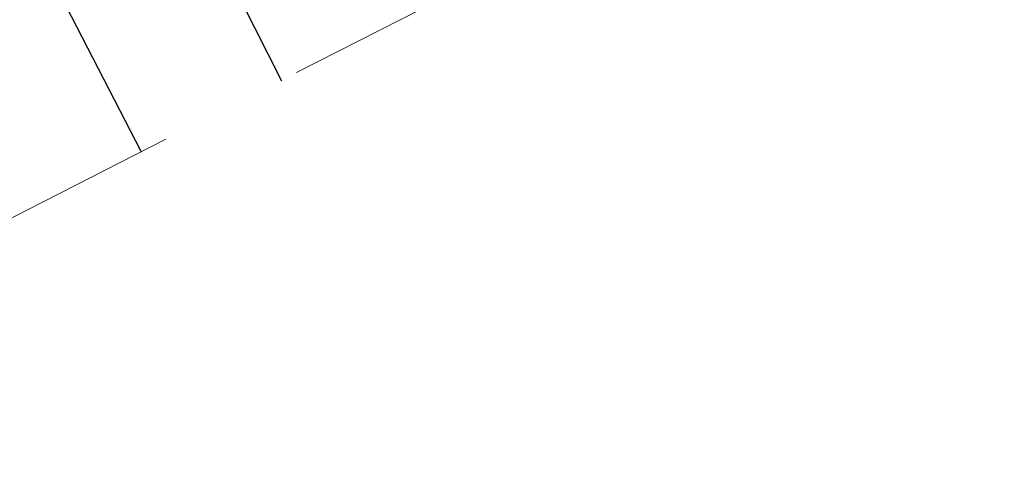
# Model space of a CAD drawing. Header units: metres. Extents: x 7523615 to 7533948, y 5492686 to 5502120.
# Tile 558 of 656: x 7531252.89 to 7531256.25, y 5499086.04 to 5499087.58. Entities that reach past the tile are written whole.
import ezdxf

# ---------------------------------------------------------------- set-up
doc = ezdxf.new("R2010")
doc.units = ezdxf.units.M
doc.linetypes.add('1.0_0.5', pattern=[1.5, 1, -0.5])

msp = doc.modelspace()

# ---------------------------------------------------------------- linework, layer by layer
at = {"layer": '000 Inne (niezydentyfikowane)', "color": 7, "linetype": 'CONTINUOUS', "lineweight": 25, "flags": 128}
for points in [[(7531253.31, 5499087.13), (7531252.56, 5499088.58)], [(7531253.79, 5499087.37), (7531253.42, 5499088.1)]]:
    msp.add_lwpolyline(points, dxfattribs=at)
at = {"layer": 'skarpa nieumocniona', "color": 7, "linetype": '1.0_0.5', "lineweight": 18, "flags": 128}
msp.add_lwpolyline([(7531096.86, 5498998.94), (7531096.17, 5499000.14), (7531132.43, 5499025.99), (7531177.74, 5499054.09), (7531208.27, 5499068.84), (7531243.9, 5499084.23), (7531288.75, 5499106.77), (7531330.31, 5499137.62), (7531363.99, 5499165.3), (7531403.39, 5499198.23), (7531426, 5499213.98), (7531477.8, 5499243.06), (7531506.76, 5499258.69), (7531507.93, 5499256.79), (7531504.04, 5499254.54), (7531472.49, 5499237.11), (7531448.55, 5499223.73), (7531427.2, 5499212.72), (7531404.87, 5499196.56), (7531364.93, 5499163.96), (7531331.88, 5499136.62), (7531289.13, 5499105.38), (7531245.01, 5499082.9), (7531210.16, 5499067.92), (7531178.38, 5499053.18), (7531133.03, 5499024.54)], close=True, dxfattribs=at)
msp.add_lwpolyline([(7531096.86, 5498998.94), (7531096.17, 5499000.14), (7531132.43, 5499025.99), (7531177.74, 5499054.09), (7531208.27, 5499068.84), (7531243.9, 5499084.23), (7531288.75, 5499106.77), (7531330.31, 5499137.62), (7531363.99, 5499165.3), (7531403.39, 5499198.23), (7531426, 5499213.98), (7531477.8, 5499243.06), (7531506.76, 5499258.69), (7531507.93, 5499256.79), (7531504.04, 5499254.54), (7531472.49, 5499237.11), (7531448.55, 5499223.73), (7531427.2, 5499212.72), (7531404.87, 5499196.56), (7531364.93, 5499163.96), (7531331.88, 5499136.62), (7531289.13, 5499105.38), (7531245.01, 5499082.9), (7531210.16, 5499067.92), (7531178.38, 5499053.18), (7531133.03, 5499024.54)], close=True, dxfattribs=at)

doc.saveas('drawing.dxf')
